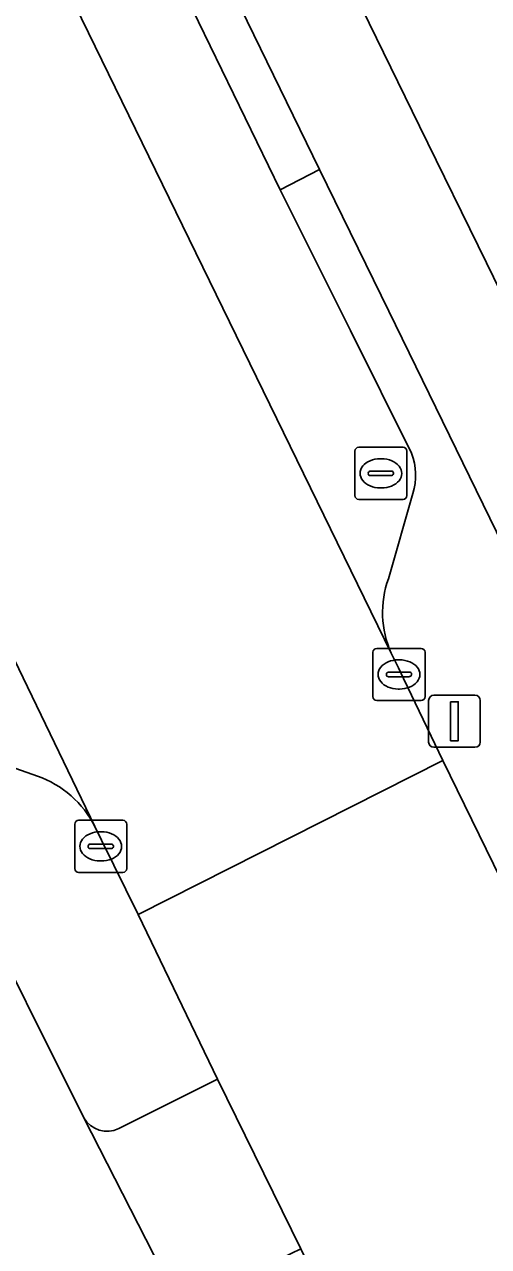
# Model space of a CAD drawing. Extents: x 160455 to 162082, y 388339 to 389736.
# Drawn here: x 161009.36 to 161018.27, y 388768.82 to 388792.27 of the extents above; entities that cross this region are included whole.
import ezdxf

# ---------------------------------------------------------------- set-up
doc = ezdxf.new("R2010")
doc.units = 0
for name, color, linetype in [('IMGEO_Fietspad_gesloten', 7, 'Continuous'), ('IMGEO_Fietspad_open', 7, 'Continuous'), ('IMGEO_Kolk', 7, 'Continuous'), ('IMGEO_Lichtmast', 7, 'Continuous'), ('IMGEO_Parkeervlak_open', 7, 'Continuous'), ('IMGEO_Rijbaan_lokaal_gesloten', 7, 'Continuous'), ('IMGEO_Rioolput', 7, 'Continuous'), ('IMGEO_Stuw', 7, 'Continuous'), ('IMGEO_Verkeerseiland_open', 7, 'Continuous'), ('IMGEO_Voetpad_open', 7, 'Continuous')]:
    doc.layers.add(name, color=color, linetype=linetype)

msp = doc.modelspace()

# ---------------------------------------------------------------- linework, layer by layer
at = {"layer": 'IMGEO_Fietspad_gesloten'}
for points in [[(161021.707, 388780.587), (161021.087, 388781.853), (161018.227, 388787.693), (161016.943, 388790.314), (161000, 388824.949), (160994.813, 388835.553), (160994.337, 388836.526), (160982.346, 388861.167), (160980.503, 388860.271), (160992.497, 388835.627), (160992.974, 388834.647), (161000, 388820.255), (161015.023, 388789.483), (161016.354, 388786.762), (161019.198, 388780.947), (161021.279, 388776.693), (161023.304, 388772.58), (161023.771, 388771.668), (161024.41, 388770.383), (161025.995, 388771.182)], [(161010.499, 388771.285), (161008.285, 388775.713), (161005.467, 388781.349), (161004.785, 388782.712), (161004.094, 388783.984), (161001.54, 388788.556), (161000, 388791.451), (160999.687, 388792.074), (160981.616, 388829.099), (160981.143, 388830.068), (160969.977, 388852.944)], [(161009.914, 388765.012), (161012.918, 388766.55), (161012.581, 388767.208), (161010.499, 388771.285)]]:
    msp.add_lwpolyline(points, dxfattribs=at)
at = {"layer": 'IMGEO_Fietspad_open'}
for points in [[(161012.83, 388767.876), (161014.107, 388768.504), (161014.665, 388768.774), (161013.067, 388772.028), (161011.169, 388771.082)], [(161010.499, 388771.285), (161012.581, 388767.208)]]:
    msp.add_lwpolyline(points, dxfattribs=at)
msp.add_arc((161010.942, 388771.541), 0.512, 209.9961, 296.2918, dxfattribs=at)
at = {"layer": 'IMGEO_Kolk'}
for p, q in [((161016.048, 388779.369), (161016.048, 388780.221)), ((161016.123, 388780.295), (161016.975, 388780.295)), ((161017.049, 388780.221), (161017.049, 388779.369)), ((161016.536, 388780.075), (161016.561, 388780.075)), ((161016.307, 388779.789), (161016.307, 388779.801)), ((161016.745, 388779.752), (161016.347, 388779.752)), ((161016.35, 388779.838), (161016.748, 388779.838)), ((161016.791, 388779.801), (161016.791, 388779.789)), ((161016.559, 388779.515), (161016.534, 388779.515)), ((161016.975, 388779.295), (161016.123, 388779.295)), ((161010.321, 388776.07), (161010.321, 388776.922)), ((161010.396, 388776.996), (161011.248, 388776.996)), ((161011.322, 388776.922), (161011.322, 388776.07)), ((161010.809, 388776.776), (161010.834, 388776.776)), ((161010.58, 388776.49), (161010.58, 388776.502)), ((161011.018, 388776.453), (161010.62, 388776.453)), ((161010.623, 388776.539), (161011.021, 388776.539)), ((161011.064, 388776.502), (161011.064, 388776.49)), ((161010.832, 388776.216), (161010.807, 388776.216)), ((161011.248, 388775.996), (161010.396, 388775.996))]:
    msp.add_line(p, q, dxfattribs=at)
for points in [[(161016.048, 388779.369), (161016.048, 388780.221)], [(161016.123, 388780.295), (161016.975, 388780.295)], [(161017.049, 388780.221), (161017.049, 388779.369)], [(161016.975, 388779.295), (161016.123, 388779.295)], [(161010.321, 388776.07), (161010.321, 388776.922)], [(161010.396, 388776.996), (161011.248, 388776.996)], [(161011.322, 388776.922), (161011.322, 388776.07)], [(161011.248, 388775.996), (161010.396, 388775.996)]]:
    msp.add_lwpolyline(points, dxfattribs=at)
for centre, radius, start, end in [((161016.125, 388780.219), 0.0765, 91.552, 178.448), ((161016.125, 388780.219), 0.0765, 91.552, 178.448), ((161016.973, 388780.219), 0.0765, 1.552, 88.448), ((161016.973, 388780.219), 0.0765, 1.552, 88.448), ((161016.347, 388779.798), 0.0403, 85.8775, 175.7526), ((161016.344, 388779.788), 0.0366, 178.938, 274.7102), ((161016.748, 388779.795), 0.043, 264.8664, 352.4533), ((161016.752, 388779.8), 0.0386, 1.7309, 96.639), ((161016.125, 388779.371), 0.0765, 181.552, 268.448), ((161016.125, 388779.371), 0.0765, 181.552, 268.448), ((161016.973, 388779.371), 0.0765, 271.552, 358.448), ((161016.973, 388779.371), 0.0765, 271.552, 358.448), ((161010.398, 388776.92), 0.0765, 91.552, 178.448), ((161010.398, 388776.92), 0.0765, 91.552, 178.448), ((161011.246, 388776.92), 0.0765, 1.552, 88.448), ((161011.246, 388776.92), 0.0765, 1.552, 88.448), ((161010.62, 388776.499), 0.0403, 85.8775, 175.7526), ((161010.617, 388776.489), 0.0366, 178.938, 274.7102), ((161011.021, 388776.496), 0.043, 264.8664, 352.4533), ((161011.025, 388776.501), 0.0386, 1.7309, 96.639), ((161010.398, 388776.072), 0.0765, 181.552, 268.448), ((161010.398, 388776.072), 0.0765, 181.552, 268.448), ((161011.246, 388776.072), 0.0765, 271.552, 358.448), ((161011.246, 388776.072), 0.0765, 271.552, 358.448)]:
    msp.add_arc(centre, radius, start, end, dxfattribs=at)
for centre, major_axis, ratio, start_param, end_param in [((161016.535, 388779.795), (-0.387, 0.002), 0.722429, 4.712389, 7.853982), ((161016.56, 388779.795), (-0.39, 0.002), 0.717154, 1.570796, 4.712389), ((161010.808, 388776.496), (-0.387, 0.002), 0.722429, 4.712389, 7.853982), ((161010.833, 388776.496), (-0.39, 0.002), 0.717154, 1.570796, 4.712389)]:
    msp.add_ellipse(centre, major_axis=major_axis, ratio=ratio, start_param=start_param, end_param=end_param, dxfattribs=at)
at = {"layer": 'IMGEO_Lichtmast'}
for p, q in [((161017.119, 388778.497), (161017.119, 388779.297)), ((161017.119, 388779.297), (161017.119, 388778.497)), ((161017.219, 388779.397), (161018.009, 388779.397)), ((161018.009, 388779.397), (161017.219, 388779.397)), ((161018.109, 388779.297), (161018.109, 388778.497)), ((161018.109, 388778.497), (161018.109, 388779.297)), ((161018.009, 388778.397), (161017.219, 388778.397)), ((161017.219, 388778.397), (161018.009, 388778.397))]:
    msp.add_line(p, q, dxfattribs=at)
msp.add_lwpolyline([(161017.539, 388779.272), (161017.689, 388779.272), (161017.689, 388778.522), (161017.539, 388778.522), (161017.539, 388779.272)], dxfattribs=at)
for centre, start, end in [((161017.219, 388779.297), 90, 180), ((161017.219, 388779.297), 90, 180), ((161018.009, 388779.297), 0, 90), ((161018.009, 388779.297), 360, 90), ((161017.219, 388778.497), 180, 270), ((161017.219, 388778.497), 180, 270), ((161018.009, 388778.497), 270, 0), ((161018.009, 388778.497), 270, 0)]:
    msp.add_arc(centre, 0.1, start, end, dxfattribs=at)
at = {"layer": 'IMGEO_Parkeervlak_open'}
for points in [[(161004.377, 388804.81), (161013.812, 388785.499), (161016.399, 388780.205)], [(161016.791, 388784.041), (161015.615, 388786.395), (161014.267, 388789.092), (161007.541, 388802.916)], [(161010.71, 388776.876), (161007.946, 388782.582), (161003.696, 388791.355), (161001.477, 388795.905)], [(161016.348, 388781.632), (161016.817, 388783.268)], [(161008.047, 388778.391), (161009.605, 388777.845)]]:
    msp.add_lwpolyline(points, dxfattribs=at)
for centre, radius, start, end in [((161015.631, 388783.615), 1.236, 343.6956, 20.1573), ((161018.129, 388780.981), 1.896, 159.9242, 204.1694), ((161008.948, 388775.981), 1.976, 26.9225, 70.5809)]:
    msp.add_arc(centre, radius, start, end, dxfattribs=at)
at = {"layer": 'IMGEO_Rijbaan_lokaal_gesloten'}
msp.add_lwpolyline([(160979.536, 388840.94), (160987.843, 388823.92), (160995.313, 388808.673), (160996.539, 388806.059), (160996.597, 388805.936), (161000, 388798.941), (161001.477, 388795.905), (161003.696, 388791.355), (161007.946, 388782.582), (161010.71, 388776.876), (161010.836, 388776.615), (161011.542, 388775.192), (161017.389, 388778.145), (161016.639, 388779.72), (161016.543, 388779.921), (161016.451, 388780.099), (161016.399, 388780.205), (161013.812, 388785.499), (161004.377, 388804.81), (161002.577, 388808.494), (161000, 388813.8), (160993.848, 388826.468), (160984.865, 388844.805)], dxfattribs=at)
msp.add_lwpolyline([(161017.389, 388778.145), (161011.542, 388775.192), (161013.067, 388772.028), (161014.665, 388768.774), (161016.503, 388765.03), (161018.304, 388761.361), (161024.183, 388764.27), (161020.52, 388771.766), (161018.921, 388775.016)], close=True, dxfattribs=at)
at = {"layer": 'IMGEO_Rioolput'}
for p, q in [((161015.776, 388784.153), (161016.628, 388784.153)), ((161015.701, 388783.227), (161015.701, 388784.079)), ((161016.189, 388783.933), (161016.214, 388783.933)), ((161016.702, 388784.079), (161016.702, 388783.227)), ((161015.96, 388783.647), (161015.96, 388783.659)), ((161016.003, 388783.696), (161016.401, 388783.696)), ((161016.444, 388783.659), (161016.444, 388783.647)), ((161016.398, 388783.61), (161016, 388783.61)), ((161016.628, 388783.153), (161015.776, 388783.153)), ((161016.212, 388783.373), (161016.187, 388783.373))]:
    msp.add_line(p, q, dxfattribs=at)
for points in [[(161015.776, 388784.153), (161016.628, 388784.153)], [(161015.701, 388783.227), (161015.701, 388784.079)], [(161016.702, 388784.079), (161016.702, 388783.227)], [(161016.628, 388783.153), (161015.776, 388783.153)]]:
    msp.add_lwpolyline(points, dxfattribs=at)
for centre, radius, start, end in [((161015.778, 388784.077), 0.0765, 91.552, 178.448), ((161015.778, 388784.077), 0.0765, 91.552, 178.448), ((161016.626, 388784.077), 0.0765, 1.552, 88.448), ((161016.626, 388784.077), 0.0765, 1.552, 88.448), ((161016, 388783.656), 0.0403, 85.8775, 175.7526), ((161015.997, 388783.646), 0.0366, 178.938, 274.7102), ((161016.401, 388783.653), 0.043, 264.8664, 352.4533), ((161016.405, 388783.658), 0.0386, 1.7309, 96.639), ((161015.778, 388783.229), 0.0765, 181.552, 268.448), ((161015.778, 388783.229), 0.0765, 181.552, 268.448), ((161016.626, 388783.229), 0.0765, 271.552, 358.448), ((161016.626, 388783.229), 0.0765, 271.552, 358.448)]:
    msp.add_arc(centre, radius, start, end, dxfattribs=at)
for centre, major_axis, ratio, start_param, end_param in [((161016.188, 388783.653), (-0.387, 0.002), 0.722429, 4.712389, 7.853982), ((161016.213, 388783.653), (-0.39, 0.002), 0.717154, 1.570796, 4.712389)]:
    msp.add_ellipse(centre, major_axis=major_axis, ratio=ratio, start_param=start_param, end_param=end_param, dxfattribs=at)
at = {"layer": 'IMGEO_Stuw'}
msp.add_lwpolyline([(161010.71, 388776.876), (161007.946, 388782.582)], dxfattribs=at)
at = {"layer": 'IMGEO_Verkeerseiland_open'}
for points in [[(161007.541, 388802.916), (161014.267, 388789.092), (161015.023, 388789.483), (161000, 388820.255), (160992.974, 388834.647), (160992.207, 388834.257), (161000, 388818.304), (161003.016, 388812.13)], [(161019.198, 388780.947), (161016.354, 388786.762), (161015.023, 388789.483), (161014.267, 388789.092), (161015.615, 388786.395), (161016.791, 388784.041)], [(161007.5, 388778.936), (161006.157, 388781.692), (161004.838, 388784.4), (161004.094, 388783.984), (161004.785, 388782.712), (161005.467, 388781.349), (161008.285, 388775.713), (161010.499, 388771.285)], [(161016.817, 388783.268), (161016.348, 388781.632)], [(161016.399, 388780.205), (161016.451, 388780.099), (161016.543, 388779.921), (161016.639, 388779.72), (161017.389, 388778.145), (161018.921, 388775.016), (161021.04, 388776.054)], [(161009.605, 388777.845), (161008.047, 388778.391)], [(161011.542, 388775.192), (161010.836, 388776.615), (161010.71, 388776.876)], [(161011.169, 388771.082), (161013.067, 388772.028), (161011.542, 388775.192)]]:
    msp.add_lwpolyline(points, dxfattribs=at)
for centre, radius, start, end in [((161015.631, 388783.615), 1.236, 343.6956, 20.1573), ((161018.129, 388780.981), 1.896, 159.9242, 204.1694), ((161008.948, 388775.981), 1.976, 26.9225, 70.5809), ((161010.942, 388771.541), 0.512, 209.9961, 296.2918)]:
    msp.add_arc(centre, radius, start, end, dxfattribs=at)
at = {"layer": 'IMGEO_Voetpad_open'}
msp.add_lwpolyline([(161010.338, 388814.21), (161008.468, 388813.304), (161004.588, 388821.247), (161006.449, 388822.157), (161000, 388835.333), (160998.917, 388837.546), (160994.813, 388835.553), (161000, 388824.949), (161016.943, 388790.314), (161018.227, 388787.693), (161021.087, 388781.853), (161021.707, 388780.587)], dxfattribs=at)

doc.saveas('drawing.dxf')
